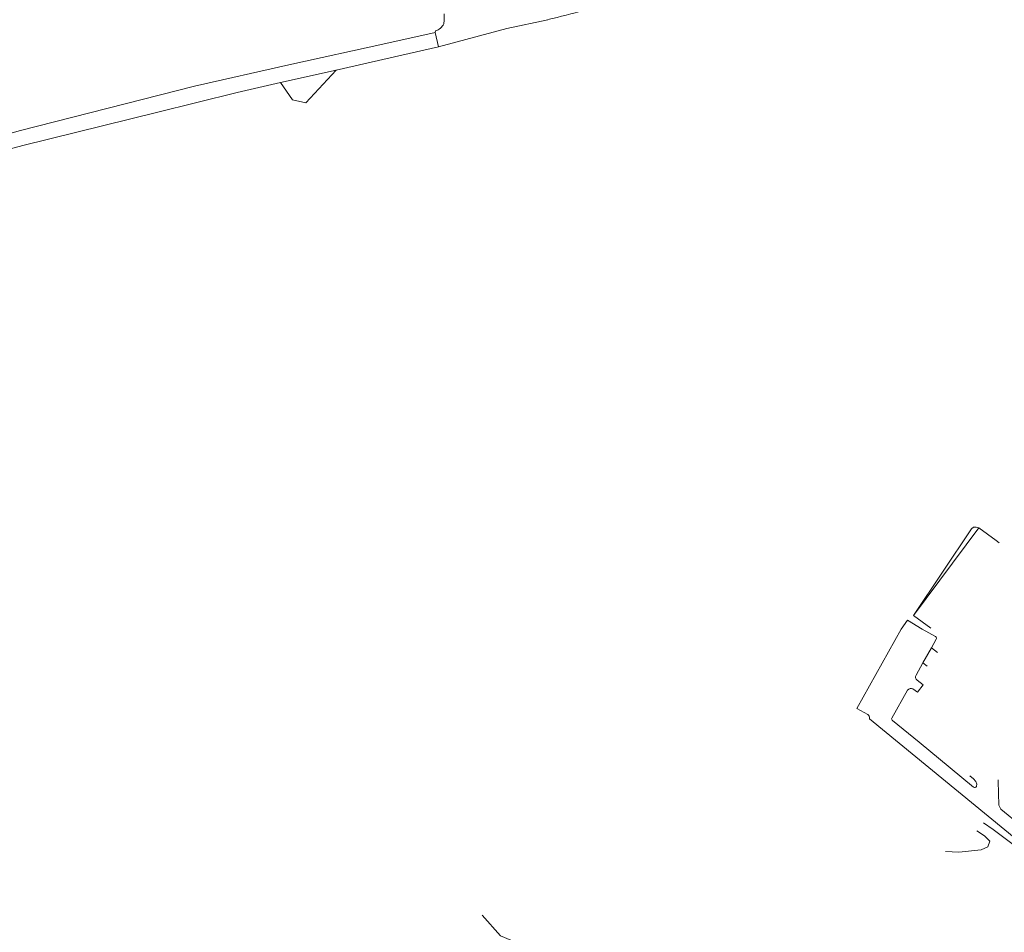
# Model space of a CAD drawing. Extents: x 145000 to 155000, y 457500 to 470000.
# Tile 345 of 548: x 149433 to 149695, y 464510 to 464752. Entities that reach past the tile are written whole.
import ezdxf

# ---------------------------------------------------------------- set-up
doc = ezdxf.new("R2010")
doc.units = 0
doc.header["$LTSCALE"] = 0.2
doc.header["$MEASUREMENT"] = 0
doc.layers.add('kant verharding', color=252, linetype='Continuous', lineweight=0)

msp = doc.modelspace()

# ---------------------------------------------------------------- linework, layer by layer
at = {"layer": 'kant verharding', "lineweight": 0}
for p, q in [((149543.82, 464749.51), (149543.69, 464749.09)), ((149544.61, 464745.28), (149543.69, 464749.09)), ((149517.35, 464739), (149502.57, 464735.74)), ((149479.72, 464734.81), (149433.38, 464722.94)), ((149502.57, 464735.74), (149491.09, 464733.08)), ((149688.38, 464617.2), (149671, 464593.87)), ((149671, 464593.87), (149675.53, 464590.54)), ((149676.84, 464588.29), (149673.29, 464590.31)), ((149675.72, 464585.29), (149677.01, 464587.6)), ((149673.47, 464581.3), (149675.72, 464585.29)), ((149675.72, 464585.29), (149677.33, 464584.02)), ((149671.64, 464578.02), (149673.47, 464581.3)), ((149673.47, 464581.3), (149674.6, 464580.42)), ((149665.22, 464566.61), (149669.4, 464574.05)), ((149693.44, 464550.2), (149693.45, 464549.85))]:
    msp.add_line(p, q, dxfattribs=at)
at = {"layer": 'kant verharding', "lineweight": 0, "flags": 128}
for points in [[(149544.61, 464745.28), (149562.77, 464750.1), (149573.7, 464752.47)], [(149545.99, 464751.36), (149546.1, 464752.33), (149546.14, 464754.06)], [(149479.72, 464734.81), (149504.8, 464740.44), (149530.62, 464746.1), (149543.69, 464749.09)], [(149544.61, 464745.28), (149534.89, 464742.99), (149517.35, 464739)], [(149517.35, 464739), (149509.34, 464730.3), (149505.79, 464731.14), (149502.57, 464735.74)], [(149491.09, 464733.08), (149469.61, 464727.77), (149434.05, 464718.95), (149420.7, 464715.42), (149415.96, 464713), (149414.18, 464711.66), (149411.86, 464709.05), (149411.23, 464707.82), (149410.87, 464706.65), (149410.54, 464705.03)], [(149433.38, 464722.94), (149412.72, 464717.1), (149410.81, 464716.76), (149410.38, 464716.78), (149409.82, 464716.92), (149409.27, 464717.16), (149408.72, 464717.54), (149408.64, 464717.63)], [(149671, 464593.87), (149686.38, 464616.93), (149686.95, 464617.38), (149687.61, 464617.42), (149688.38, 464617.2)], [(149693.79, 464613.22), (149692.96, 464613.84), (149688.38, 464617.2)], [(149667.72, 464590.28), (149669.35, 464592.69), (149673.29, 464590.31)], [(149667.72, 464590.28), (149655.88, 464569.17), (149658.79, 464567.55)], [(149670.8, 464574.38), (149672, 464573.46), (149673.55, 464575.48), (149671.96, 464576.66)], [(149659.27, 464566.54), (149659.23, 464566.38), (149698.69, 464534.07)], [(149686.96, 464548.24), (149680.68, 464553.38), (149672.43, 464560.17), (149665.39, 464565.92)], [(149685.96, 464551.2), (149686.96, 464550.43), (149687.56, 464549.73), (149687.77, 464549.06), (149687.73, 464548.52), (149687.68, 464548.37)], [(149693.45, 464549.85), (149693.67, 464543.42), (149693.93, 464542.89), (149694.08, 464542.57)], [(149694.08, 464542.57), (149694.19, 464542.34), (149704.98, 464533.47), (149712.71, 464527.18)], [(149689.59, 464538.74), (149692.13, 464536.93), (149703.95, 464528.12), (149709.02, 464523.66), (149709.79, 464523.25), (149710.49, 464523.1)], [(149687.84, 464536.62), (149689.87, 464535.29), (149691.26, 464533.88), (149690.7, 464532.31), (149688.99, 464531.54), (149682.99, 464530.88), (149679.45, 464531.13)], [(149556.22, 464514.16), (149561.14, 464508.63), (149571.44, 464504.28), (149572.03, 464503.88)]]:
    msp.add_lwpolyline(points, dxfattribs=at)
at = {"layer": 'kant verharding', "lineweight": 0}
for centre, radius, start, end in [((149514.77, 464999.47), 253.93, 283.42, 287.9314), ((149676.7, 464587.89), 0.423, 316.4778, 70.2623)]:
    msp.add_arc(centre, radius, start, end, dxfattribs=at)
at = {"layer": 'kant verharding', "lineweight": 0, "extrusion": (0, 0, -1)}
for centre, radius, start, end in [((-149542.91, 464752.77), 3.38, 204.5364, 254.5606), ((-149672.53, 464577.51), 1.02, 303.7724, 29.9862), ((-149670.27, 464573.51), 1.02, 32.2166, 121.3161), ((-149658.26, 464566.67), 1.03, 121.3003, 187.4915), ((-149665.64, 464566.35), 0.494, 300.3147, 31.6915), ((-149687.27, 464548.62), 0.482, 210.9104, 308.8181)]:
    msp.add_arc(centre, radius, start, end, dxfattribs=at)

doc.saveas('drawing.dxf')
